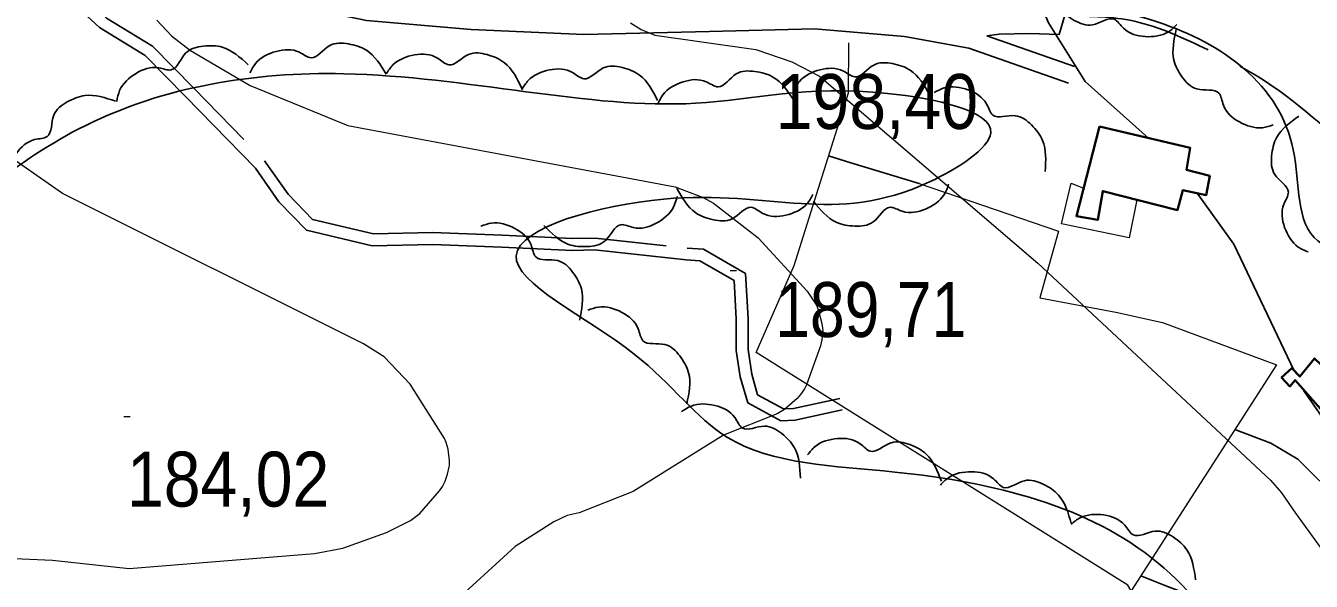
# Model space of a CAD drawing. Extents: x 480269 to 484877, y 4383588 to 4386804.
# Drawn here: x 482562.7 to 482767.4, y 4385525.8 to 4385614.3 of the extents above; entities that cross this region are included whole.
import ezdxf

# ---------------------------------------------------------------- set-up
doc = ezdxf.new("R2010")
doc.units = 0
doc.header["$LTSCALE"] = 3.8
doc.linetypes.add('LONG_DASHED', pattern=[7.5, 6, -1.5])
doc.linetypes.add('MEDIUM_DASHED', pattern=[4.5, 3, -1.5])
for name, color, linetype, lineweight in [('25', 7, 'LONG_DASHED', 25), ('27', 7, 'Continuous', 25), ('38', 7, 'Continuous', 25), ('47', 7, 'Continuous', 35), ('51', 7, 'Continuous', 13), ('7', 7, 'Continuous', 13), ('8', 7, 'Continuous', 25), ('9', 7, 'Continuous', 13)]:
    doc.layers.add(name, color=color, linetype=linetype, lineweight=lineweight)

msp = doc.modelspace()

# ---------------------------------------------------------------- linework, layer by layer
at = {"layer": '25'}
for points in [[(482704.97, 4385589.19), (482694.06, 4385592.49), (482690.55, 4385593.57)], [(482740.24, 4385526.68), (482743.95, 4385525.18), (482752.73, 4385521.85), (482757.77, 4385517.98), (482765.92, 4385509.55), (482773.24, 4385502.11), (482776.55, 4385499.26), (482779.35, 4385495.82), (482782.94, 4385493.65), (482787.26, 4385493.23), (482792.91, 4385494.19), (482802.59, 4385498.81), (482804.85, 4385500.15), (482803.98, 4385502.86), (482797.65, 4385505.26), (482791.98, 4385506.92), (482789.24, 4385508.89), (482785.78, 4385512.21), (482779.28, 4385522.06), (482777.34, 4385528.39), (482772.55, 4385538), (482765.25, 4385545.27), (482760.96, 4385547.83), (482755.21, 4385549.98)]]:
    msp.add_lwpolyline(points, dxfattribs=at)
at = {"layer": '27'}
for points in [[(482599.89, 4385643.3), (482628.86, 4385671.49), (482714.99, 4385745.13), (482794.85, 4385810.14), (482867.67, 4385855.58), (482941.27, 4385895.53), (482964.76, 4385912.76), (482973.37, 4385911.19), (482981.98, 4385879.86), (482998.42, 4385827.38), (483006.25, 4385814.84), (483025.83, 4385810.93), (483050.88, 4385818.76), (483058.71, 4385808.58), (483056.36, 4385779.59), (483052.45, 4385741.21), (483034.44, 4385691.86), (483035.22, 4385677.76), (483043.84, 4385669.93), (483091.6, 4385655.04), (483126.05, 4385633.11), (483147.97, 4385609.61), (483156.58, 4385589.25), (483155.8, 4385568.88), (483155.02, 4385552.43), (483155.02, 4385532.85), (483155.02, 4385519.53), (483152.67, 4385510.13)], [(482542.34, 4385576.13), (482572.3, 4385598.45), (482613.4, 4385606.67), (482669.38, 4385601.97), (482699.92, 4385603.54), (482716.36, 4385597.27), (482706.58, 4385589.44), (482664.3, 4385586.7), (482640.81, 4385577.69), (482659.6, 4385562.02), (482674.47, 4385548.71), (482701.09, 4385543.22), (482742.98, 4385528.73), (482771.17, 4385497.4), (482787.61, 4385488.78), (482810.32, 4385489.57), (482832.24, 4385507.97), (482853.77, 4385510.32), (482862.39, 4385502.1), (482893.71, 4385505.62), (482910.54, 4385507.58), (482910.93, 4385544.79), (482907.8, 4385570.25), (482898.79, 4385625.47), (482891.36, 4385663.07), (482883.53, 4385676.78), (482864.34, 4385664.64), (482827.54, 4385621.56), (482795.44, 4385594.92), (482777.04, 4385578.47), (482768.43, 4385580.04), (482764.52, 4385594.53), (482742.98, 4385614.9), (482717.54, 4385624.3), (482701.88, 4385658.37), (482687, 4385665.03), (482672.91, 4385661.11), (482672.12, 4385638.4), (482670.95, 4385628.21), (482641.98, 4385624.69), (482607.53, 4385626.26), (482591.48, 4385631.35), (482599.89, 4385643.3)], [(482746, 4385614.5), (482744.64, 4385613.35), (482740.92, 4385612.59), (482737.48, 4385613.92), (482736.01, 4385615.35), (482732.56, 4385614.47), (482729.66, 4385615.17), (482727.29, 4385617.03), (482725.52, 4385621.67)], [(482761.33, 4385598.53), (482759.61, 4385598.08), (482755.93, 4385598.99), (482753.38, 4385601.66), (482752.67, 4385603.58), (482749.18, 4385604.26), (482746.85, 4385606.13), (482745.51, 4385608.84), (482745.89, 4385613.78)], [(482577.23, 4385602.27), (482577.69, 4385603.99), (482580.3, 4385606.73), (482583.88, 4385607.62), (482585.91, 4385607.29), (482588.23, 4385609.98), (482591.01, 4385611.07), (482594.03, 4385610.9), (482598.13, 4385608.11)], [(482598.43, 4385606.8), (482599.34, 4385608.32), (482602.61, 4385610.23), (482606.3, 4385610.09), (482608.16, 4385609.2), (482611.13, 4385611.15), (482614.11, 4385611.42), (482616.96, 4385610.42), (482620.12, 4385606.6)], [(482620.14, 4385606.66), (482621.2, 4385608.08), (482624.65, 4385609.66), (482628.31, 4385609.16), (482630.07, 4385608.09), (482633.22, 4385609.73), (482636.21, 4385609.71), (482638.94, 4385608.43), (482641.72, 4385604.32)], [(482641.7, 4385604.13), (482642.72, 4385605.58), (482646.12, 4385607.27), (482649.79, 4385606.87), (482651.58, 4385605.86), (482654.68, 4385607.59), (482657.66, 4385607.66), (482660.44, 4385606.46), (482663.33, 4385602.43)], [(482684.95, 4385603.94), (482685.89, 4385605.44), (482689.2, 4385607.3), (482692.89, 4385607.09), (482694.72, 4385606.17), (482697.73, 4385608.06), (482700.71, 4385608.28), (482703.54, 4385607.23), (482706.64, 4385603.35)], [(482663.32, 4385601.78), (482664.17, 4385603.33), (482667.37, 4385605.38), (482671.06, 4385605.39), (482672.95, 4385604.58), (482675.84, 4385606.64), (482678.8, 4385607.03), (482681.69, 4385606.15), (482685.01, 4385602.46)], [(482707.33, 4385603.67), (482708.95, 4385604.4), (482712.73, 4385604.1), (482715.68, 4385601.87), (482716.69, 4385600.09), (482720.25, 4385599.98), (482722.84, 4385598.51), (482724.61, 4385596.05), (482725.03, 4385591.11)], [(482560.18, 4385588.62), (482559.92, 4385590.38), (482561.23, 4385593.94), (482564.16, 4385596.18), (482566.15, 4385596.67), (482567.21, 4385600.07), (482569.33, 4385602.17), (482572.17, 4385603.21), (482577.04, 4385602.28)], [(482766.89, 4385578.28), (482765.3, 4385579.07), (482763.14, 4385582.19), (482763, 4385585.88), (482763.74, 4385587.8), (482761.57, 4385590.61), (482761.07, 4385593.56), (482761.85, 4385596.48), (482765.41, 4385599.93)], [(482688.05, 4385587.42), (482687.08, 4385585.93), (482683.73, 4385584.15), (482680.05, 4385584.43), (482678.23, 4385585.39), (482675.19, 4385583.56), (482672.2, 4385583.4), (482669.39, 4385584.51), (482666.37, 4385588.45)], [(482709.65, 4385589.07), (482708.95, 4385587.44), (482705.95, 4385585.11), (482702.28, 4385584.76), (482700.32, 4385585.39), (482697.63, 4385583.06), (482694.72, 4385582.4), (482691.76, 4385583.01), (482688.12, 4385586.37)], [(482666.42, 4385587.12), (482665.86, 4385585.44), (482663.09, 4385582.85), (482659.46, 4385582.17), (482657.46, 4385582.62), (482654.98, 4385580.07), (482652.15, 4385579.14), (482649.14, 4385579.49), (482645.21, 4385582.52)], [(482635.17, 4385582.38), (482636.87, 4385582.87), (482640.57, 4385582.04), (482643.18, 4385579.42), (482643.93, 4385577.51), (482647.43, 4385576.9), (482649.79, 4385575.08), (482651.19, 4385572.4), (482650.91, 4385567.44)], [(482987.06, 4385196.22), (482962.01, 4385203.27), (482933.82, 4385208.75), (482918.16, 4385210.32), (482910.33, 4385217.37), (482911.12, 4385227.55), (482911.12, 4385236.17), (482900.16, 4385244), (482857.87, 4385258.89), (482836.73, 4385270.64), (482824.21, 4385265.15), (482832.82, 4385247.14), (482820.29, 4385239.3), (482767.05, 4385239.3), (482715.37, 4385240.87), (482694.23, 4385249.49), (482675.44, 4385265.94), (482679.36, 4385287.09), (482678.57, 4385302.75), (482650.39, 4385311.37), (482636.29, 4385330.17), (482633.95, 4385351.32), (482617.5, 4385368.55), (482588.53, 4385379.52), (482572.87, 4385393.62), (482558.78, 4385411.63), (482539.21, 4385429.65), (482525.9, 4385448.45), (482516.5, 4385468.82), (482492.23, 4385501.72), (482482.83, 4385522.08), (482488.31, 4385537.75), (482533.73, 4385569.87), (482542.34, 4385576.13)], [(482652.22, 4385569), (482653.92, 4385569.49), (482657.63, 4385568.66), (482660.23, 4385566.05), (482660.99, 4385564.14), (482664.49, 4385563.53), (482666.85, 4385561.71), (482668.26, 4385559.03), (482667.98, 4385554.08)], [(482667.12, 4385552.82), (482668.65, 4385553.72), (482672.44, 4385553.82), (482675.61, 4385551.92), (482676.81, 4385550.25), (482680.35, 4385550.53), (482683.09, 4385549.34), (482685.11, 4385547.09), (482686.05, 4385542.22)], [(482687.2, 4385545.97), (482688.38, 4385547.29), (482691.96, 4385548.56), (482695.56, 4385547.74), (482697.21, 4385546.53), (482700.5, 4385547.88), (482703.47, 4385547.6), (482706.09, 4385546.08), (482708.49, 4385541.75)], [(482708.33, 4385541.11), (482709.62, 4385542.32), (482713.3, 4385543.27), (482716.81, 4385542.13), (482718.35, 4385540.78), (482721.74, 4385541.84), (482724.68, 4385541.29), (482727.15, 4385539.55), (482729.16, 4385535.02)], [(482729.14, 4385534.9), (482730.59, 4385535.93), (482734.36, 4385536.38), (482737.68, 4385534.77), (482739.03, 4385533.22), (482742.53, 4385533.81), (482745.37, 4385532.88), (482747.58, 4385530.82), (482748.96, 4385526.05)]]:
    msp.add_spline(points, degree=3, dxfattribs=at)
at = {"layer": '38'}
msp.add_line((482715.73, 4385612.69), (482729.67, 4385607.8), dxfattribs=at)
for points in [[(482715.73, 4385612.69), (482717.67, 4385612.97), (482722.51, 4385613.07), (482727.22, 4385612.9), (482728.17, 4385616.01), (482727.5, 4385623.57), (482726.92, 4385634.65), (482725.31, 4385657.18), (482724.79, 4385669.03), (482724.79, 4385681.41), (482725.81, 4385693.55), (482727.79, 4385706.52), (482729.86, 4385715.76), (482732.57, 4385726.99), (482734.71, 4385740.46), (482736.03, 4385747.75), (482737.47, 4385759), (482739.95, 4385771.48), (482742.5, 4385784.58)], [(482559.47, 4385628.65), (482567.85, 4385620.18), (482574.46, 4385614.05), (482581.73, 4385609.56), (482588.16, 4385603.03), (482599.3, 4385591.61), (482603.04, 4385586.29), (482607.42, 4385581.73), (482617.91, 4385579.27), (482627.47, 4385579.48), (482638.51, 4385579.05), (482649.78, 4385578.53), (482653.28, 4385578.61), (482667.89, 4385577), (482670.07, 4385576.88), (482675.49, 4385573.71), (482675.85, 4385567.62), (482675.84, 4385562.6), (482676.47, 4385558.4), (482677.67, 4385554.25), (482682.93, 4385551.36), (482685.21, 4385551.5), (482692.72, 4385553.12)], [(482563.14, 4385627.63), (482570.26, 4385625.63), (482582.46, 4385622.42), (482594.08, 4385620.36), (482605.18, 4385617.58), (482616.99, 4385615.15), (482633.63, 4385613.7), (482651.58, 4385612.93), (482671.58, 4385613.39), (482688.31, 4385613.82), (482702.64, 4385612.58), (482712.86, 4385610.76), (482728.74, 4385605.19)]]:
    msp.add_lwpolyline(points, dxfattribs=at)
at = {"layer": '38', "linetype": 'MEDIUM_DASHED'}
msp.add_lwpolyline([(482563.14, 4385627.63), (482569.16, 4385621.53), (482575.61, 4385615.55), (482582.91, 4385611.04), (482589.5, 4385604.35), (482600.75, 4385592.81), (482604.49, 4385587.48), (482608.39, 4385583.43), (482618.11, 4385581.15), (482627.48, 4385581.36), (482638.59, 4385580.93), (482649.8, 4385580.41), (482653.37, 4385580.49), (482668.05, 4385578.87), (482670.62, 4385578.73), (482677.3, 4385574.83), (482677.73, 4385567.68), (482677.72, 4385562.73), (482678.3, 4385558.8), (482679.25, 4385555.52), (482683.36, 4385553.27), (482684.95, 4385553.36), (482692.33, 4385554.95)], dxfattribs=at)
at = {"layer": '38', "linetype": 'LONG_DASHED'}
for points in [[(482744.29, 4385798.04), (482751.76, 4385801.34), (482769.09, 4385802.98), (482786.38, 4385797.29), (482808.74, 4385792.77), (482825.58, 4385793.37), (482843.25, 4385794.8), (482854.92, 4385794.68), (482863.36, 4385791.69), (482870.36, 4385785.68), (482869.92, 4385782.24), (482869.67, 4385772.3), (482873.58, 4385762.53), (482880.22, 4385746.55), (482883.53, 4385738.15), (482891.02, 4385720.62), (482898.5, 4385699.42), (482905.2, 4385684.64), (482910.7, 4385676.09), (482920.17, 4385664.3), (482923.56, 4385658.81), (482929.98, 4385637.62), (482930.83, 4385636.68), (482931.13, 4385618.04), (482931.31, 4385599.34), (482930.96, 4385592.88), (482932.31, 4385542.38), (482934.1, 4385533.92)], [(482855.09, 4385515.89), (482844.14, 4385527.45), (482831.22, 4385543.33), (482817.45, 4385557.47), (482804.35, 4385573.28), (482795.53, 4385582.48), (482788.95, 4385587.93), (482779.98, 4385591.32), (482762.14, 4385604.06), (482750.3, 4385610.79), (482738.47, 4385615.18), (482728.12, 4385615.85)]]:
    msp.add_spline(points, degree=3, dxfattribs=at)
at = {"layer": '47'}
for points in [[(482733.67, 4385598.24), (482729.98, 4385583.98), (482733.4, 4385583.39), (482734.19, 4385587.98), (482746.07, 4385584.94), (482746.94, 4385588.14), (482750.66, 4385587.34), (482751.22, 4385590.42), (482747.52, 4385591.36), (482748.09, 4385594.89)], [(482773.71, 4385555.77), (482767.87, 4385561.33), (482765.56, 4385558.42), (482764.26, 4385559.79), (482762.66, 4385558.29), (482763.98, 4385556.86), (482764.79, 4385557.86), (482769.62, 4385552.39)]]:
    msp.add_lwpolyline(points, close=True, dxfattribs=at)
at = {"layer": '51'}
for points in [[(482761.85, 4385560.32), (482738.72, 4385524.32), (482738.2, 4385525.2), (482678.99, 4385562.24), (482685.08, 4385576.13), (482693.71, 4385603.65), (482693.76, 4385611.62)], [(482704.97, 4385589.19), (482727.14, 4385581.61), (482724.18, 4385570.95), (482736.24, 4385568.71), (482743.71, 4385567.05), (482761.85, 4385560.32)], [(482739.59, 4385586.61), (482738.39, 4385580.54), (482727.63, 4385582.78), (482729.17, 4385589.24), (482731.14, 4385588.44)]]:
    msp.add_lwpolyline(points, dxfattribs=at)
at = {"layer": '7'}
for p, q in [((482674.89, 4385575.32), (482675.89, 4385575.32)), ((482578.35, 4385552.09), (482579.35, 4385552.09))]:
    msp.add_line(p, q, dxfattribs=at)
at = {"layer": '8'}
for points in [[(482974.08, 4385962.84), (482908.38, 4385890.3), (482901.16, 4385884.48), (482897.39, 4385882.24), (482856.09, 4385865.5), (482845.35, 4385858.2), (482842.41, 4385855.01), (482838.9, 4385849.82), (482837.2, 4385845.61), (482822.15, 4385818.3), (482786.6, 4385771.14), (482760.71, 4385746.91), (482743.87, 4385727.8), (482719.64, 4385704.84), (482717.19, 4385701.35), (482716.5, 4385699.87), (482711.72, 4385686.41), (482711.08, 4385682.92), (482710.31, 4385667.5), (482711.27, 4385657.05), (482716.96, 4385635.42), (482725.53, 4385614.77), (482731.4, 4385605.41), (482741.47, 4385596.43)], [(482749.24, 4385587.65), (482755.03, 4385579.51), (482764.66, 4385559.37)], [(482766.13, 4385556.34), (482766.21, 4385556.18), (482769.73, 4385551.05), (482772.33, 4385548.26), (482790.6, 4385531.92), (482825.94, 4385512.82), (482852.64, 4385482.14), (482854.52, 4385478.94), (482854.75, 4385478.35), (482854.98, 4385477.44), (482855.01, 4385476.78), (482855, 4385476.58), (482854.81, 4385475.5), (482854.46, 4385474.65), (482854.18, 4385474.24), (482853.51, 4385473.63)]]:
    msp.add_lwpolyline(points, dxfattribs=at)
at = {"layer": '9'}
for points in [[(482583.6, 4385615.22), (482585.95, 4385612.73), (482588.96, 4385610.38), (482598.48, 4385604.79), (482613.99, 4385598.41), (482666.14, 4385588.64), (482670.6, 4385586.97), (482672.22, 4385586.03), (482679.34, 4385580.51), (482687.12, 4385572.04), (482688.61, 4385569.78), (482688.86, 4385569.14), (482689.48, 4385566.86), (482689.61, 4385565.78), (482689.48, 4385564.28), (482689.25, 4385563.35), (482687.04, 4385557.09), (482686.71, 4385556.49), (482686.07, 4385555.56), (482685.53, 4385554.94), (482683.54, 4385553.2), (482682.35, 4385552.48), (482673.8, 4385549.11), (482659.43, 4385540.11), (482650.85, 4385536.7), (482648.95, 4385536.28), (482646.8, 4385535.29), (482640.65, 4385531.36), (482619.72, 4385512.22)], [(482659, 4385614.8), (482660.72, 4385613.72), (482662.88, 4385612.82), (482678.97, 4385610.54), (482684.68, 4385608.56), (482689.11, 4385606.28), (482723.86, 4385576.47), (482760.89, 4385541.93), (482762.62, 4385539.92), (482764.87, 4385536.69), (482764.87, 4385536.68), (482770.33, 4385529.13)], [(482524.87, 4385531.03), (482566.99, 4385529.18), (482579.23, 4385527.85), (482608.7, 4385530.22), (482613.23, 4385531.07), (482620.15, 4385533.57), (482624.01, 4385535.5), (482625.48, 4385536.6), (482628.62, 4385540.25), (482629.1, 4385540.93), (482629.51, 4385541.76), (482629.89, 4385542.87), (482630.15, 4385544.03), (482630.17, 4385544.26), (482630.2, 4385545.03), (482629.96, 4385546.86), (482629.67, 4385547.92), (482629.42, 4385548.59), (482623.92, 4385557.23), (482619.77, 4385561.56), (482616.51, 4385563.66), (482568.58, 4385587.57), (482558.19, 4385594.82)]]:
    msp.add_lwpolyline(points, dxfattribs=at)

# ---------------------------------------------------------------- texts
at = {"layer": '7'}
for s, width, p in [('198,40', 0.9, (482682.12, 4385597.88)), ('189,71', 0.85, (482682.04, 4385564.73)), ('184,02', 0.9, (482578.85, 4385537.72))]:
    msp.add_text(s, height=8.75, dxfattribs=dict(at, width=width)).set_placement(p)

doc.saveas('drawing.dxf')
